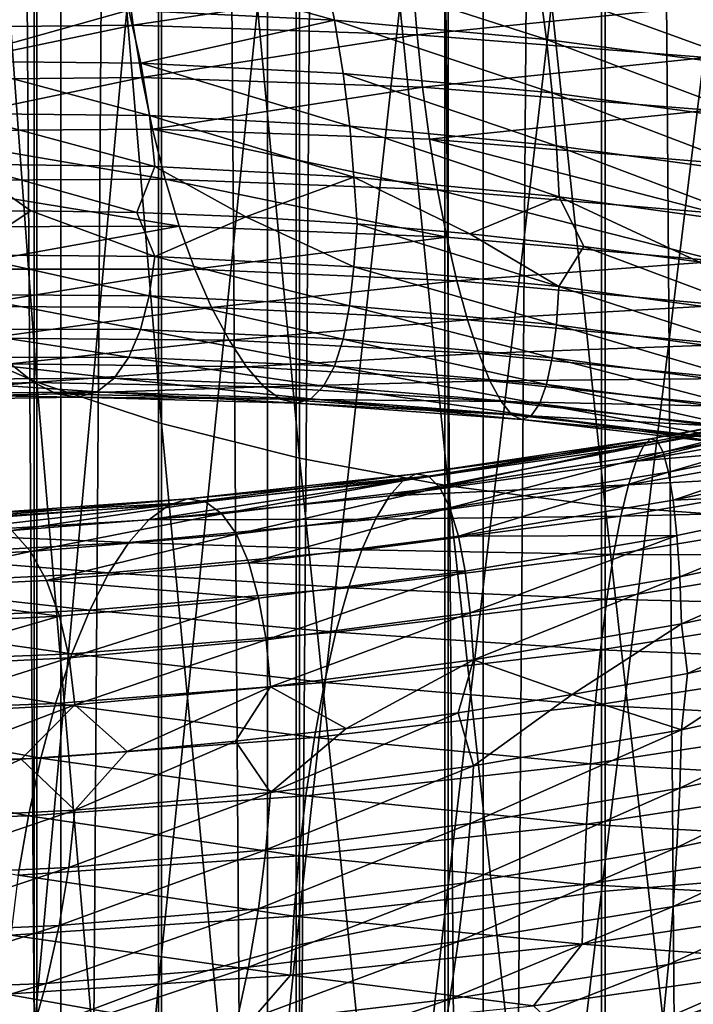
# Model space of a CAD drawing. Header units: metres. Extents: x -44 to 117, y -432 to 89.
# Tile 509 of 656: x -6.11 to -1.58, y -285.59 to -278.97. Entities that reach past the tile are written whole.
import ezdxf

# ---------------------------------------------------------------- set-up
doc = ezdxf.new("R2010")
doc.units = ezdxf.units.M
doc.layers.add('solid_125568', color=7, linetype='CONTINUOUS')

msp = doc.modelspace()

# ---------------------------------------------------------------- linework, layer by layer
at = {"layer": 'solid_125568'}
for points in [[(-1.509208, -312.366974, 242.247192), (-1.509208, -117.572006, 207.899582), (-2.998006, -117.617592, 207.641052)], [(-2.998006, -312.412567, 241.988663), (-2.998006, -117.617592, 207.641052), (-4.446262, -117.692879, 207.214066)], [(-2.998006, -312.412567, 241.988663), (-1.509208, -312.366974, 242.247192), (-2.998006, -117.617592, 207.641052)], [(-4.446262, -312.487854, 241.561676), (-4.446262, -117.692879, 207.214066), (-5.834389, -117.79686, 206.62439)], [(-4.446262, -312.487854, 241.561676), (-2.998006, -312.412567, 241.988663), (-4.446262, -117.692879, 207.214066)], [(-5.834389, -312.591827, 240.972), (-5.834389, -117.79686, 206.62439), (-7.143617, -117.928116, 205.87999)], [(-5.834389, -312.591827, 240.972), (-4.446262, -312.487854, 241.561676), (-5.834389, -117.79686, 206.62439)], [(-7.143617, -312.723083, 240.2276), (-5.834389, -312.591827, 240.972), (-7.143617, -117.928116, 205.87999)], [(-7.143617, -316.495209, 218.83493), (-7.143617, -121.700218, 184.48732), (-5.834389, -121.831474, 183.74292)], [(-5.834389, -316.626465, 218.09053), (-7.143617, -316.495209, 218.83493), (-5.834389, -121.831474, 183.74292)], [(-5.834389, -316.626465, 218.09053), (-5.834389, -121.831474, 183.74292), (-4.446262, -121.935455, 183.153229)], [(-4.446262, -316.730438, 217.500839), (-5.834389, -316.626465, 218.09053), (-4.446262, -121.935455, 183.153229)], [(-4.446262, -316.730438, 217.500839), (-4.446262, -121.935455, 183.153229), (-2.998006, -122.010742, 182.726242)], [(-2.998006, -316.805725, 217.073853), (-4.446262, -316.730438, 217.500839), (-2.998006, -122.010742, 182.726242)], [(-2.998006, -316.805725, 217.073853), (-2.998006, -122.010742, 182.726242), (-1.509208, -122.056328, 182.467712)], [(-1.509208, -316.851318, 216.815323), (-2.998006, -316.805725, 217.073853), (-1.509208, -122.056328, 182.467712)], [(-6.732651, -271.431244, 938.353638), (-5.997018, -281.403687, 935.259705), (-5.997018, -271.709259, 939.141357)], [(-6.732651, -271.431244, 938.353638), (-6.732651, -281.086456, 934.487), (-5.997018, -281.403687, 935.259705)], [(-5.997018, -271.709259, 939.141357), (-5.158569, -281.681702, 935.93689), (-5.158569, -271.952881, 939.831604)], [(-5.997018, -271.709259, 939.141357), (-5.997018, -281.403687, 935.259705), (-5.158569, -281.681702, 935.93689)], [(-5.158569, -271.952881, 939.831604), (-4.231679, -281.91568, 936.506897), (-4.231679, -272.157928, 940.412659)], [(-5.158569, -271.952881, 939.831604), (-5.158569, -281.681702, 935.93689), (-4.231679, -281.91568, 936.506897)], [(-4.231679, -272.157928, 940.412659), (-3.232239, -282.101715, 936.959961), (-3.232239, -272.320953, 940.874512)], [(-4.231679, -272.157928, 940.412659), (-4.231679, -281.91568, 936.506897), (-3.232239, -282.101715, 936.959961)], [(-3.232239, -272.320953, 940.874512), (-2.177384, -282.236511, 937.28833), (-2.177384, -272.439087, 941.209229)], [(-3.232239, -272.320953, 940.874512), (-3.232239, -282.101715, 936.959961), (-2.177384, -282.236511, 937.28833)], [(-2.177384, -272.439087, 941.209229), (-1.085199, -282.317841, 937.486328), (-1.085199, -272.510345, 941.411072)], [(-2.177384, -272.439087, 941.209229), (-2.177384, -282.236511, 937.28833), (-1.085199, -282.317841, 937.486328)], [(-1.109473, -275.914612, 921.889404), (-2.201037, -284.827545, 918.01062), (-2.201037, -275.997162, 922.090332)], [(-1.109473, -275.914612, 921.889404), (-1.109473, -284.735016, 917.814087), (-2.201037, -284.827545, 918.01062)], [(-2.201037, -275.997162, 922.090332), (-3.254865, -284.97995, 918.334595), (-3.254865, -276.133087, 922.421509)], [(-2.201037, -275.997162, 922.090332), (-2.201037, -284.827545, 918.01062), (-3.254865, -284.97995, 918.334595)], [(-3.254865, -276.133087, 922.421509), (-4.252891, -285.189758, 918.780334), (-4.252891, -276.320221, 922.877258)], [(-3.254865, -276.133087, 922.421509), (-3.254865, -284.97995, 918.334595), (-4.252891, -285.189758, 918.780334)], [(-4.252891, -276.320221, 922.877258), (-5.178002, -285.453217, 919.340332), (-5.178002, -276.555237, 923.449768)], [(-4.252891, -276.320221, 922.877258), (-4.252891, -285.189758, 918.780334), (-5.178002, -285.453217, 919.340332)], [(-5.178002, -276.555237, 923.449768), (-6.01434, -285.765961, 920.004883), (-6.01434, -276.834167, 924.12915)], [(-5.178002, -276.555237, 923.449768), (-5.178002, -285.453217, 919.340332), (-6.01434, -285.765961, 920.004883)], [(-6.01434, -276.834167, 924.12915), (-6.747565, -286.122498, 920.762573), (-6.747565, -277.152191, 924.90387)], [(-6.01434, -276.834167, 924.12915), (-6.01434, -285.765961, 920.004883), (-6.747565, -286.122498, 920.762573)], [(-3.996016, -278.97113, 916.131836), (-4.068799, -278.618958, 916.032166), (-5.475655, -278.555054, 916.618835)], [(-5.377798, -278.903809, 916.710693), (-3.996016, -278.97113, 916.131836), (-5.475655, -278.555054, 916.618835)], [(-2.570547, -279.100281, 915.685547), (-2.617461, -278.745667, 915.580566), (-4.068799, -278.618958, 916.032166)], [(-3.996016, -278.97113, 916.131836), (-2.570547, -279.100281, 915.685547), (-4.068799, -278.618958, 916.032166)], [(-7.258726, -278.679291, 911.798584), (-5.39368, -278.657288, 911.068054), (-7.199971, -279.024597, 911.784485)], [(-5.39368, -278.657288, 911.068054), (-5.349965, -279.003906, 911.058716), (-7.199971, -279.024597, 911.784485)], [(-5.39368, -278.657288, 911.068054), (-3.469665, -278.720886, 910.515747), (-5.349965, -279.003906, 911.058716)], [(-3.469665, -278.720886, 910.515747), (-3.441469, -279.068481, 910.509583), (-5.349965, -279.003906, 911.058716)], [(-3.469665, -278.720886, 910.515747), (-1.507438, -278.874115, 910.1474), (-3.441469, -279.068481, 910.509583)], [(-1.116768, -279.29422, 915.37616), (-1.137296, -278.93808, 915.268494), (-2.617461, -278.745667, 915.580566)], [(-2.570547, -279.100281, 915.685547), (-1.116768, -279.29422, 915.37616), (-2.617461, -278.745667, 915.580566)], [(-6.601829, -279.247131, 917.448425), (-5.377798, -278.903809, 916.710693), (-6.700544, -278.895325, 917.417603)], [(-1.507438, -278.874115, 910.1474), (-1.49507, -279.222229, 910.1427), (-3.441469, -279.068481, 910.509583)], [(-6.601829, -279.247131, 917.448425), (-5.298509, -279.25882, 916.749817), (-5.377798, -278.903809, 916.710693)], [(-5.298509, -279.25882, 916.749817), (-3.996016, -278.97113, 916.131836), (-5.377798, -278.903809, 916.710693)], [(-7.199971, -279.024597, 911.784485), (-5.349965, -279.003906, 911.058716), (-7.120931, -279.373291, 911.823181)], [(-5.349965, -279.003906, 911.058716), (-5.291223, -279.35498, 911.103821), (-7.120931, -279.373291, 911.823181)], [(-5.349965, -279.003906, 911.058716), (-3.441469, -279.068481, 910.509583), (-5.291223, -279.35498, 911.103821)], [(-5.298509, -279.25882, 916.749817), (-3.937022, -279.328644, 916.177185), (-3.996016, -278.97113, 916.131836)], [(-2.532494, -279.459625, 915.735168), (-2.570547, -279.100281, 915.685547), (-3.996016, -278.97113, 916.131836)], [(-3.937022, -279.328644, 916.177185), (-2.532494, -279.459625, 915.735168), (-3.996016, -278.97113, 916.131836)], [(-3.441469, -279.068481, 910.509583), (-3.403666, -279.421204, 910.55896), (-5.291223, -279.35498, 911.103821)], [(-3.441469, -279.068481, 910.509583), (-1.49507, -279.222229, 910.1427), (-3.403666, -279.421204, 910.55896)], [(-1.100075, -279.654602, 915.427917), (-1.116768, -279.29422, 915.37616), (-2.570547, -279.100281, 915.685547)], [(-2.532494, -279.459625, 915.735168), (-1.100075, -279.654602, 915.427917), (-2.570547, -279.100281, 915.685547)], [(-1.49507, -279.222229, 910.1427), (-1.478623, -279.575958, 910.194275), (-3.403666, -279.421204, 910.55896)], [(-5.23978, -279.611481, 916.735291), (-5.298509, -279.25882, 916.749817), (-6.601829, -279.247131, 917.448425)], [(-6.528701, -279.597778, 917.427856), (-5.23978, -279.611481, 916.735291), (-6.601829, -279.247131, 917.448425)], [(-3.893339, -279.682922, 916.167297), (-3.937022, -279.328644, 916.177185), (-5.298509, -279.25882, 916.749817)], [(-5.23978, -279.611481, 916.735291), (-3.893339, -279.682922, 916.167297), (-5.298509, -279.25882, 916.749817)], [(-7.120931, -279.373291, 911.823181), (-5.291223, -279.35498, 911.103821), (-7.023593, -279.717529, 911.913879)], [(-5.291223, -279.35498, 911.103821), (-5.218967, -279.702454, 911.202332), (-7.023593, -279.717529, 911.913879)], [(-5.291223, -279.35498, 911.103821), (-3.403666, -279.421204, 910.55896), (-5.218967, -279.702454, 911.202332)], [(-2.504333, -279.815002, 915.728333), (-2.532494, -279.459625, 915.735168), (-3.937022, -279.328644, 916.177185)], [(-3.893339, -279.682922, 916.167297), (-2.504333, -279.815002, 915.728333), (-3.937022, -279.328644, 916.177185)], [(-3.403666, -279.421204, 910.55896), (-3.357281, -279.771057, 910.662781), (-5.218967, -279.702454, 911.202332)], [(-3.403666, -279.421204, 910.55896), (-1.478623, -279.575958, 910.194275), (-3.357281, -279.771057, 910.662781)], [(-1.087747, -280.01059, 915.422546), (-1.100075, -279.654602, 915.427917), (-2.532494, -279.459625, 915.735168)], [(-2.504333, -279.815002, 915.728333), (-1.087747, -280.01059, 915.422546), (-2.532494, -279.459625, 915.735168)], [(-5.203607, -279.953339, 916.666321), (-5.23978, -279.611481, 916.735291), (-6.528701, -279.597778, 917.427856)], [(-6.483603, -279.938904, 917.355103), (-5.203607, -279.953339, 916.666321), (-6.528701, -279.597778, 917.427856)], [(-3.866487, -280.025299, 916.101135), (-3.893339, -279.682922, 916.167297), (-5.23978, -279.611481, 916.735291)], [(-5.203607, -279.953339, 916.666321), (-3.866487, -280.025299, 916.101135), (-5.23978, -279.611481, 916.735291)], [(-1.478623, -279.575958, 910.194275), (-1.45862, -279.927185, 910.300781), (-3.357281, -279.771057, 910.662781)], [(-2.487096, -280.157745, 915.66394), (-2.504333, -279.815002, 915.728333), (-3.893339, -279.682922, 916.167297)], [(-3.866487, -280.025299, 916.101135), (-2.487096, -280.157745, 915.66394), (-3.893339, -279.682922, 916.167297)], [(-7.023593, -279.717529, 911.913879), (-5.218967, -279.702454, 911.202332), (-5.134645, -280.038361, 911.353149)], [(-7.023593, -279.717529, 911.913879), (-5.134645, -280.038361, 911.353149), (-6.90988, -280.049286, 912.055603)], [(-5.218967, -279.702454, 911.202332), (-3.303272, -280.109955, 910.819824), (-5.134645, -280.038361, 911.353149)], [(-5.218967, -279.702454, 911.202332), (-3.357281, -279.771057, 910.662781), (-3.303272, -280.109955, 910.819824)], [(-3.357281, -279.771057, 910.662781), (-1.435518, -280.267914, 910.460999), (-3.303272, -280.109955, 910.819824)], [(-3.357281, -279.771057, 910.662781), (-1.45862, -279.927185, 910.300781), (-1.435518, -280.267914, 910.460999)], [(-1.080314, -280.353516, 915.358887), (-1.087747, -280.01059, 915.422546), (-2.504333, -279.815002, 915.728333)], [(-2.487096, -280.157745, 915.66394), (-1.080314, -280.353516, 915.358887), (-2.504333, -279.815002, 915.728333)], [(-6.72771, -280.258514, 917.392395), (-6.037817, -280.252777, 916.983582), (-6.483603, -279.938904, 917.355103)], [(-5.325542, -280.26413, 916.610535), (-5.203607, -279.953339, 916.666321), (-6.483603, -279.938904, 917.355103)], [(-6.037817, -280.252777, 916.983582), (-5.325542, -280.26413, 916.610535), (-6.483603, -279.938904, 917.355103)], [(-5.325542, -280.26413, 916.610535), (-4.592834, -280.293213, 916.274109), (-5.203607, -279.953339, 916.666321)], [(-4.592834, -280.293213, 916.274109), (-3.866487, -280.025299, 916.101135), (-5.203607, -279.953339, 916.666321)], [(-6.90988, -280.049286, 912.055603), (-5.134645, -280.038361, 911.353149), (-5.039382, -280.354736, 911.555176)], [(-6.90988, -280.049286, 912.055603), (-5.039382, -280.354736, 911.555176), (-6.781403, -280.360657, 912.247314)], [(-5.134645, -280.038361, 911.353149), (-3.242265, -280.429932, 911.028809), (-5.039382, -280.354736, 911.555176)], [(-5.134645, -280.038361, 911.353149), (-3.303272, -280.109955, 910.819824), (-3.242265, -280.429932, 911.028809)], [(-4.592834, -280.293213, 916.274109), (-3.84469, -280.340546, 915.97644), (-3.866487, -280.025299, 916.101135)], [(-3.086293, -280.406342, 915.719116), (-2.487096, -280.157745, 915.66394), (-3.866487, -280.025299, 916.101135)], [(-3.84469, -280.340546, 915.97644), (-3.086293, -280.406342, 915.719116), (-3.866487, -280.025299, 916.101135)], [(-3.303272, -280.109955, 910.819824), (-1.40944, -280.590057, 910.673706), (-3.242265, -280.429932, 911.028809)], [(-3.303272, -280.109955, 910.819824), (-1.435518, -280.267914, 910.460999), (-1.40944, -280.590057, 910.673706)], [(-3.086293, -280.406342, 915.719116), (-2.320012, -280.490936, 915.502319), (-2.487096, -280.157745, 915.66394)], [(-1.546732, -280.594849, 915.32605), (-1.080314, -280.353516, 915.358887), (-2.487096, -280.157745, 915.66394)], [(-2.320012, -280.490936, 915.502319), (-1.546732, -280.594849, 915.32605), (-2.487096, -280.157745, 915.66394)], [(-6.484476, -280.547852, 917.057739), (-6.037817, -280.252777, 916.983582), (-6.72771, -280.258514, 917.392395)], [(-6.484476, -280.547852, 917.057739), (-5.204407, -280.55957, 916.368896), (-6.037817, -280.252777, 916.983582)], [(-5.204407, -280.55957, 916.368896), (-5.325542, -280.26413, 916.610535), (-6.037817, -280.252777, 916.983582)], [(-5.204407, -280.55957, 916.368896), (-4.592834, -280.293213, 916.274109), (-5.325542, -280.26413, 916.610535)], [(-5.204407, -280.55957, 916.368896), (-3.867205, -280.629303, 915.803467), (-4.592834, -280.293213, 916.274109)], [(-3.867205, -280.629303, 915.803467), (-3.84469, -280.340546, 915.97644), (-4.592834, -280.293213, 916.274109)], [(-3.867205, -280.629303, 915.803467), (-2.487725, -280.76004, 915.365784), (-3.84469, -280.340546, 915.97644)], [(-2.487725, -280.76004, 915.365784), (-3.086293, -280.406342, 915.719116), (-3.84469, -280.340546, 915.97644)], [(-6.781403, -280.360657, 912.247314), (-5.039382, -280.354736, 911.555176), (-6.639891, -280.644226, 912.486816)], [(-5.039382, -280.354736, 911.555176), (-4.93434, -280.644104, 911.805969), (-6.639891, -280.644226, 912.486816)], [(-5.039382, -280.354736, 911.555176), (-3.242265, -280.429932, 911.028809), (-4.93434, -280.644104, 911.805969)], [(-2.487725, -280.76004, 915.365784), (-2.320012, -280.490936, 915.502319), (-3.086293, -280.406342, 915.719116)], [(-3.242265, -280.429932, 911.028809), (-3.174842, -280.723511, 911.287354), (-4.93434, -280.644104, 911.805969)], [(-3.242265, -280.429932, 911.028809), (-1.40944, -280.590057, 910.673706), (-3.174842, -280.723511, 911.287354)], [(-6.530015, -280.814911, 916.833313), (-5.240936, -280.823334, 916.140686), (-6.484476, -280.547852, 917.057739)], [(-5.240936, -280.823334, 916.140686), (-5.204407, -280.55957, 916.368896), (-6.484476, -280.547852, 917.057739)], [(-2.487725, -280.76004, 915.365784), (-1.080847, -280.95462, 915.060059), (-2.320012, -280.490936, 915.502319)], [(-1.080847, -280.95462, 915.060059), (-1.546732, -280.594849, 915.32605), (-2.320012, -280.490936, 915.502319)], [(-5.240936, -280.823334, 916.140686), (-3.894322, -280.890442, 915.572205), (-5.204407, -280.55957, 916.368896)], [(-3.894322, -280.890442, 915.572205), (-3.867205, -280.629303, 915.803467), (-5.204407, -280.55957, 916.368896)], [(-1.40944, -280.590057, 910.673706), (-1.380377, -280.8862, 910.93634), (-3.174842, -280.723511, 911.287354)], [(-6.639891, -280.644226, 912.486816), (-4.93434, -280.644104, 911.805969), (-6.488547, -280.89502, 912.767334)], [(-4.93434, -280.644104, 911.805969), (-4.821845, -280.901306, 912.098572), (-6.488547, -280.89502, 912.767334)], [(-4.93434, -280.644104, 911.805969), (-3.174842, -280.723511, 911.287354), (-4.821845, -280.901306, 912.098572)], [(-3.894322, -280.890442, 915.572205), (-2.505134, -281.019196, 915.132263), (-3.867205, -280.629303, 915.803467)], [(-2.505134, -281.019196, 915.132263), (-2.487725, -280.76004, 915.365784), (-3.867205, -280.629303, 915.803467)], [(-3.174842, -280.723511, 911.287354), (-3.102424, -280.985443, 911.588318), (-4.821845, -280.901306, 912.098572)], [(-3.174842, -280.723511, 911.287354), (-1.380377, -280.8862, 910.93634), (-3.102424, -280.985443, 911.588318)], [(-6.603322, -281.046661, 916.569214), (-5.299751, -281.050598, 915.870483), (-6.530015, -280.814911, 916.833313)], [(-5.299751, -281.050598, 915.870483), (-5.240936, -280.823334, 916.140686), (-6.530015, -280.814911, 916.833313)], [(-2.505134, -281.019196, 915.132263), (-1.088356, -281.212494, 914.825073), (-2.487725, -280.76004, 915.365784)], [(-1.088356, -281.212494, 914.825073), (-1.080847, -280.95462, 915.060059), (-2.487725, -280.76004, 915.365784)], [(-5.299751, -281.050598, 915.870483), (-3.938001, -281.114105, 915.29718), (-5.240936, -280.823334, 916.140686)], [(-3.938001, -281.114105, 915.29718), (-3.894322, -280.890442, 915.572205), (-5.240936, -280.823334, 916.140686)], [(-6.488547, -280.89502, 912.767334), (-4.821845, -280.901306, 912.098572), (-6.331442, -281.108643, 913.081299)], [(-4.821845, -280.901306, 912.098572), (-4.705024, -281.121857, 912.42511), (-6.331442, -281.108643, 913.081299)], [(-4.821845, -280.901306, 912.098572), (-3.102424, -280.985443, 911.588318), (-4.705024, -281.121857, 912.42511)], [(-3.938001, -281.114105, 915.29718), (-2.533198, -281.240173, 914.85376), (-3.894322, -280.890442, 915.572205)], [(-2.533198, -281.240173, 914.85376), (-2.505134, -281.019196, 915.132263), (-3.894322, -280.890442, 915.572205)], [(-1.380377, -280.8862, 910.93634), (-1.348834, -281.15097, 911.24176), (-3.102424, -280.985443, 911.588318)], [(-3.102424, -280.985443, 911.588318), (-3.027164, -281.210999, 911.923584), (-4.705024, -281.121857, 912.42511)], [(-3.102424, -280.985443, 911.588318), (-1.348834, -281.15097, 911.24176), (-3.027164, -281.210999, 911.923584)], [(-6.702177, -281.238434, 916.272705), (-5.379098, -281.236816, 915.565674), (-6.603322, -281.046661, 916.569214)], [(-5.379098, -281.236816, 915.565674), (-5.299751, -281.050598, 915.870483), (-6.603322, -281.046661, 916.569214)], [(-5.379098, -281.236816, 915.565674), (-3.996969, -281.295898, 914.985901), (-5.299751, -281.050598, 915.870483)], [(-3.996969, -281.295898, 914.985901), (-3.938001, -281.114105, 915.29718), (-5.299751, -281.050598, 915.870483)], [(-2.533198, -281.240173, 914.85376), (-1.100498, -281.431763, 914.544434), (-2.505134, -281.019196, 915.132263)], [(-1.100498, -281.431763, 914.544434), (-1.088356, -281.212494, 914.825073), (-2.505134, -281.019196, 915.132263)], [(-6.732651, -281.086456, 934.487), (-5.997018, -290.888977, 930.891846), (-5.997018, -281.403687, 935.259705)], [(-6.732651, -281.086456, 934.487), (-6.732651, -290.533325, 930.135986), (-5.997018, -290.888977, 930.891846)], [(-6.331442, -281.108643, 913.081299), (-4.705024, -281.121857, 912.42511), (-6.172689, -281.280792, 913.421143)], [(-4.705024, -281.121857, 912.42511), (-4.58705, -281.301117, 912.777588), (-6.172689, -281.280792, 913.421143)], [(-4.705024, -281.121857, 912.42511), (-3.027164, -281.210999, 911.923584), (-4.58705, -281.301117, 912.777588)], [(-3.996969, -281.295898, 914.985901), (-2.571142, -281.418671, 914.537842), (-3.938001, -281.114105, 915.29718)], [(-2.571142, -281.418671, 914.537842), (-2.533198, -281.240173, 914.85376), (-3.938001, -281.114105, 915.29718)], [(-3.027164, -281.210999, 911.923584), (-2.951259, -281.395508, 912.284851), (-4.58705, -281.301117, 912.777588)], [(-1.348834, -281.15097, 911.24176), (-1.315964, -281.379639, 911.581726), (-3.027164, -281.210999, 911.923584)], [(-3.027164, -281.210999, 911.923584), (-1.315964, -281.379639, 911.581726), (-2.951259, -281.395508, 912.284851)], [(-6.824374, -281.385651, 915.950867), (-5.477232, -281.377533, 915.233643), (-6.702177, -281.238434, 916.272705)], [(-5.477232, -281.377533, 915.233643), (-5.379098, -281.236816, 915.565674), (-6.702177, -281.238434, 916.272705)], [(-5.477232, -281.377533, 915.233643), (-4.069962, -281.431396, 914.645935), (-5.379098, -281.236816, 915.565674)], [(-4.069962, -281.431396, 914.645935), (-3.996969, -281.295898, 914.985901), (-5.379098, -281.236816, 915.565674)], [(-2.571142, -281.418671, 914.537842), (-1.116999, -281.608185, 914.22583), (-2.533198, -281.240173, 914.85376)], [(-1.116999, -281.608185, 914.22583), (-1.100498, -281.431763, 914.544434), (-2.533198, -281.240173, 914.85376)], [(-6.172689, -281.280792, 913.421143), (-6.016002, -281.407043, 913.778992), (-7.495276, -281.44809, 914.552002)], [(-6.172689, -281.280792, 913.421143), (-4.58705, -281.301117, 912.777588), (-6.016002, -281.407043, 913.778992)], [(-4.58705, -281.301117, 912.777588), (-4.470683, -281.434601, 913.147949), (-6.016002, -281.407043, 913.778992)], [(-4.58705, -281.301117, 912.777588), (-2.951259, -281.395508, 912.284851), (-4.470683, -281.434601, 913.147949)], [(-4.069962, -281.431396, 914.645935), (-2.618196, -281.550354, 914.192261), (-3.996969, -281.295898, 914.985901)], [(-2.618196, -281.550354, 914.192261), (-2.571142, -281.418671, 914.537842), (-3.996969, -281.295898, 914.985901)], [(-7.495276, -281.44809, 914.552002), (-6.016002, -281.407043, 913.778992), (-7.306801, -281.515137, 914.904297)], [(-6.016002, -281.407043, 913.778992), (-5.86476, -281.483032, 914.146973), (-7.306801, -281.515137, 914.904297)], [(-6.967647, -281.483673, 915.610901), (-5.592347, -281.468231, 914.881714), (-6.824374, -281.385651, 915.950867)], [(-5.592347, -281.468231, 914.881714), (-5.477232, -281.377533, 915.233643), (-6.824374, -281.385651, 915.950867)], [(-6.016002, -281.407043, 913.778992), (-4.470683, -281.434601, 913.147949), (-5.86476, -281.483032, 914.146973)], [(-5.997018, -281.403687, 935.259705), (-5.158569, -291.200653, 931.554138), (-5.158569, -281.681702, 935.93689)], [(-5.997018, -281.403687, 935.259705), (-5.997018, -290.888977, 930.891846), (-5.158569, -291.200653, 931.554138)], [(-5.592347, -281.468231, 914.881714), (-4.155654, -281.516205, 914.284729), (-5.477232, -281.377533, 915.233643)], [(-4.155654, -281.516205, 914.284729), (-4.069962, -281.431396, 914.645935), (-5.477232, -281.377533, 915.233643)], [(-2.951259, -281.395508, 912.284851), (-2.876485, -281.534241, 912.663879), (-4.470683, -281.434601, 913.147949)], [(-1.315964, -281.379639, 911.581726), (-1.282965, -281.567322, 911.947754), (-2.951259, -281.395508, 912.284851)], [(-2.951259, -281.395508, 912.284851), (-1.282965, -281.567322, 911.947754), (-2.876485, -281.534241, 912.663879)], [(-5.722367, -281.504395, 914.51709), (-5.592347, -281.468231, 914.881714), (-6.967647, -281.483673, 915.610901)], [(-4.470683, -281.434601, 913.147949), (-4.358334, -281.5177, 913.528015), (-5.86476, -281.483032, 914.146973)], [(-5.722367, -281.504395, 914.51709), (-4.252441, -281.545929, 913.909607), (-5.592347, -281.468231, 914.881714)], [(-4.252441, -281.545929, 913.909607), (-4.155654, -281.516205, 914.284729), (-5.592347, -281.468231, 914.881714)], [(-4.470683, -281.434601, 913.147949), (-2.876485, -281.534241, 912.663879), (-4.358334, -281.5177, 913.528015)], [(-4.155654, -281.516205, 914.284729), (-2.673529, -281.630829, 913.824402), (-4.069962, -281.431396, 914.645935)], [(-2.673529, -281.630829, 913.824402), (-2.618196, -281.550354, 914.192261), (-4.069962, -281.431396, 914.645935)], [(-2.618196, -281.550354, 914.192261), (-1.137596, -281.737427, 913.876953), (-2.571142, -281.418671, 914.537842)], [(-1.137596, -281.737427, 913.876953), (-1.116999, -281.608185, 914.22583), (-2.571142, -281.418671, 914.537842)], [(-7.306801, -281.515137, 914.904297), (-5.86476, -281.483032, 914.146973), (-7.129472, -281.527893, 915.259705)], [(-5.86476, -281.483032, 914.146973), (-5.722367, -281.504395, 914.51709), (-7.129472, -281.527893, 915.259705)], [(-7.129472, -281.527893, 915.259705), (-5.722367, -281.504395, 914.51709), (-6.967647, -281.483673, 915.610901)], [(-5.86476, -281.483032, 914.146973), (-4.358334, -281.5177, 913.528015), (-5.722367, -281.504395, 914.51709)], [(-4.358334, -281.5177, 913.528015), (-4.252441, -281.545929, 913.909607), (-5.722367, -281.504395, 914.51709)], [(-4.358334, -281.5177, 913.528015), (-2.804258, -281.622559, 913.052429), (-4.252441, -281.545929, 913.909607)], [(-2.876485, -281.534241, 912.663879), (-2.804258, -281.622559, 913.052429), (-4.358334, -281.5177, 913.528015)], [(-4.252441, -281.545929, 913.909607), (-2.736023, -281.655823, 913.441956), (-4.155654, -281.516205, 914.284729)], [(-2.736023, -281.655823, 913.441956), (-2.673529, -281.630829, 913.824402), (-4.155654, -281.516205, 914.284729)], [(-2.876485, -281.534241, 912.663879), (-1.250607, -281.70932, 912.331604), (-2.804258, -281.622559, 913.052429)], [(-1.282965, -281.567322, 911.947754), (-1.250607, -281.70932, 912.331604), (-2.876485, -281.534241, 912.663879)], [(-0.284293, -281.529602, 946.820435), (-1.969664, -281.93573, 946.963196), (-0.291169, -281.634705, 947.218872)], [(-0.284293, -281.529602, 946.820435), (-1.920109, -281.831055, 946.567688), (-1.969664, -281.93573, 946.963196)], [(-0.27781, -281.482086, 946.413208), (-1.920109, -281.831055, 946.567688), (-0.284293, -281.529602, 946.820435)], [(-0.27781, -281.482086, 946.413208), (-1.872468, -281.783905, 946.163147), (-1.920109, -281.831055, 946.567688)], [(-0.271559, -281.495483, 946.006287), (-1.872468, -281.783905, 946.163147), (-0.27781, -281.482086, 946.413208)], [(-0.271559, -281.495483, 946.006287), (-1.827594, -281.797546, 945.758728), (-1.872468, -281.783905, 946.163147)], [(-1.786585, -281.87381, 945.363159), (-1.827594, -281.797546, 945.758728), (-0.271559, -281.495483, 946.006287)], [(-0.265711, -281.571594, 945.608521), (-1.786585, -281.87381, 945.363159), (-0.271559, -281.495483, 946.006287)], [(-2.804258, -281.622559, 913.052429), (-2.736023, -281.655823, 913.441956), (-4.252441, -281.545929, 913.909607)], [(-2.673529, -281.630829, 913.824402), (-1.161959, -281.815186, 913.505371), (-2.618196, -281.550354, 914.192261)], [(-1.161959, -281.815186, 913.505371), (-1.137596, -281.737427, 913.876953), (-2.618196, -281.550354, 914.192261)], [(-1.750329, -282.00882, 944.984009), (-1.786585, -281.87381, 945.363159), (-0.265711, -281.571594, 945.608521)], [(-0.260571, -281.706543, 945.227539), (-1.750329, -282.00882, 944.984009), (-0.265711, -281.571594, 945.608521)], [(-2.804258, -281.622559, 913.052429), (-1.219298, -281.800842, 912.724731), (-2.736023, -281.655823, 913.441956)], [(-1.250607, -281.70932, 912.331604), (-1.219298, -281.800842, 912.724731), (-2.804258, -281.622559, 913.052429)], [(-2.736023, -281.655823, 913.441956), (-1.189473, -281.837219, 913.118713), (-2.673529, -281.630829, 913.824402)], [(-1.219298, -281.800842, 912.724731), (-1.189473, -281.837219, 913.118713), (-2.736023, -281.655823, 913.441956)], [(-1.189473, -281.837219, 913.118713), (-1.161959, -281.815186, 913.505371), (-2.673529, -281.630829, 913.824402)], [(-0.291169, -281.634705, 947.218872), (-1.969664, -281.93573, 946.963196), (-0.298653, -281.794128, 947.599487)], [(-5.158569, -281.681702, 935.93689), (-4.231679, -291.463013, 932.111694), (-4.231679, -281.91568, 936.506897)], [(-5.158569, -281.681702, 935.93689), (-5.158569, -291.200653, 931.554138), (-4.231679, -291.463013, 932.111694)], [(-1.719513, -282.197205, 944.628723), (-1.750329, -282.00882, 944.984009), (-0.260571, -281.706543, 945.227539)], [(-0.256319, -281.894958, 944.87085), (-1.719513, -282.197205, 944.628723), (-0.260571, -281.706543, 945.227539)], [(-1.872468, -281.783905, 946.163147), (-3.534735, -282.064728, 946.158142), (-1.920109, -281.831055, 946.567688)], [(-1.872468, -281.783905, 946.163147), (-3.446462, -282.019501, 945.760315), (-3.534735, -282.064728, 946.158142)], [(-1.827594, -281.797546, 945.758728), (-3.446462, -282.019501, 945.760315), (-1.872468, -281.783905, 946.163147)], [(-1.827594, -281.797546, 945.758728), (-3.363461, -282.034882, 945.362122), (-3.446462, -282.019501, 945.760315)], [(-3.287742, -282.11264, 944.972168), (-3.363461, -282.034882, 945.362122), (-1.827594, -281.797546, 945.758728)], [(-1.786585, -281.87381, 945.363159), (-3.287742, -282.11264, 944.972168), (-1.827594, -281.797546, 945.758728)], [(-0.298653, -281.794128, 947.599487), (-2.020334, -282.094635, 947.340698), (-0.306641, -282.004517, 947.953064)], [(-1.969664, -281.93573, 946.963196), (-2.020334, -282.094635, 947.340698), (-0.298653, -281.794128, 947.599487)], [(-1.920109, -281.831055, 946.567688), (-3.626422, -282.167267, 946.546692), (-1.969664, -281.93573, 946.963196)], [(-1.920109, -281.831055, 946.567688), (-3.534735, -282.064728, 946.158142), (-3.626422, -282.167267, 946.546692)], [(-3.220771, -282.24881, 944.5979), (-3.287742, -282.11264, 944.972168), (-1.786585, -281.87381, 945.363159)], [(-1.750329, -282.00882, 944.984009), (-3.220771, -282.24881, 944.5979), (-1.786585, -281.87381, 945.363159)], [(-4.231679, -281.91568, 936.506897), (-3.232239, -291.67157, 932.554871), (-3.232239, -282.101715, 936.959961)], [(-4.231679, -281.91568, 936.506897), (-4.231679, -291.463013, 932.111694), (-3.232239, -291.67157, 932.554871)], [(-1.969664, -281.93573, 946.963196), (-3.626422, -282.167267, 946.546692), (-2.020334, -282.094635, 947.340698)], [(-0.25293, -282.13147, 944.545837), (-1.719513, -282.197205, 944.628723), (-0.256319, -281.894958, 944.87085)], [(-0.306641, -282.004517, 947.953064), (-2.071002, -282.304413, 947.691101), (-0.314564, -282.262451, 948.270691)], [(-2.020334, -282.094635, 947.340698), (-2.071002, -282.304413, 947.691101), (-0.306641, -282.004517, 947.953064)], [(-3.534735, -282.064728, 946.158142), (-5.242956, -282.329102, 945.971069), (-3.626422, -282.167267, 946.546692)], [(-3.534735, -282.064728, 946.158142), (-5.110153, -282.230408, 945.593628), (-5.242956, -282.329102, 945.971069)], [(-3.446462, -282.019501, 945.760315), (-5.110153, -282.230408, 945.593628), (-3.534735, -282.064728, 946.158142)], [(-3.446462, -282.019501, 945.760315), (-4.982227, -282.188751, 945.206482), (-5.110153, -282.230408, 945.593628)], [(-3.363461, -282.034882, 945.362122), (-4.982227, -282.188751, 945.206482), (-3.446462, -282.019501, 945.760315)], [(-3.363461, -282.034882, 945.362122), (-4.86202, -282.207306, 944.818176), (-4.982227, -282.188751, 945.206482)], [(-4.752433, -282.287842, 944.437195), (-4.86202, -282.207306, 944.818176), (-3.363461, -282.034882, 945.362122)], [(-3.287742, -282.11264, 944.972168), (-4.752433, -282.287842, 944.437195), (-3.363461, -282.034882, 945.362122)], [(-3.163731, -282.438049, 944.246643), (-3.220771, -282.24881, 944.5979), (-1.750329, -282.00882, 944.984009)], [(-1.719513, -282.197205, 944.628723), (-3.163731, -282.438049, 944.246643), (-1.750329, -282.00882, 944.984009)], [(-4.655489, -282.4263, 944.070801), (-4.752433, -282.287842, 944.437195), (-3.287742, -282.11264, 944.972168)], [(-3.220771, -282.24881, 944.5979), (-4.655489, -282.4263, 944.070801), (-3.287742, -282.11264, 944.972168)], [(-2.020334, -282.094635, 947.340698), (-3.719718, -282.323883, 946.916931), (-2.071002, -282.304413, 947.691101)], [(-3.626422, -282.167267, 946.546692), (-3.719718, -282.323883, 946.916931), (-2.020334, -282.094635, 947.340698)], [(-3.232239, -282.101715, 936.959961), (-2.177384, -291.822693, 932.876038), (-2.177384, -282.236511, 937.28833)], [(-3.232239, -282.101715, 936.959961), (-3.232239, -291.67157, 932.554871), (-2.177384, -291.822693, 932.876038)], [(-0.25293, -282.13147, 944.545837), (-1.694619, -282.433563, 944.304749), (-1.719513, -282.197205, 944.628723)], [(-1.676078, -282.712555, 944.019531), (-1.694619, -282.433563, 944.304749), (-0.25293, -282.13147, 944.545837)], [(-0.250328, -282.410675, 944.260071), (-1.676078, -282.712555, 944.019531), (-0.25293, -282.13147, 944.545837)], [(-4.982227, -282.188751, 945.206482), (-6.629443, -282.32962, 944.879822), (-5.110153, -282.230408, 945.593628)], [(-4.982227, -282.188751, 945.206482), (-6.46327, -282.293091, 944.507019), (-6.629443, -282.32962, 944.879822)], [(-4.86202, -282.207306, 944.818176), (-6.46327, -282.293091, 944.507019), (-4.982227, -282.188751, 945.206482)], [(-3.626422, -282.167267, 946.546692), (-5.242956, -282.329102, 945.971069), (-3.719718, -282.323883, 946.916931)], [(-1.694619, -282.433563, 944.304749), (-3.163731, -282.438049, 944.246643), (-1.719513, -282.197205, 944.628723)], [(-5.110153, -282.230408, 945.593628), (-6.801902, -282.422791, 945.242249), (-5.242956, -282.329102, 945.971069)], [(-5.110153, -282.230408, 945.593628), (-6.629443, -282.32962, 944.879822), (-6.801902, -282.422791, 945.242249)], [(-4.86202, -282.207306, 944.818176), (-6.307177, -282.316315, 944.132263), (-6.46327, -282.293091, 944.507019)], [(-6.164925, -282.400879, 943.763489), (-6.307177, -282.316315, 944.132263), (-4.86202, -282.207306, 944.818176)], [(-4.752433, -282.287842, 944.437195), (-6.164925, -282.400879, 943.763489), (-4.86202, -282.207306, 944.818176)], [(-4.572858, -282.61731, 943.726196), (-4.655489, -282.4263, 944.070801), (-3.220771, -282.24881, 944.5979)], [(-3.163731, -282.438049, 944.246643), (-4.572858, -282.61731, 943.726196), (-3.220771, -282.24881, 944.5979)], [(-2.177384, -282.236511, 937.28833), (-1.085199, -291.913849, 933.069763), (-1.085199, -282.317841, 937.486328)], [(-2.177384, -282.236511, 937.28833), (-2.177384, -291.822693, 932.876038), (-1.085199, -291.913849, 933.069763)], [(-0.314564, -282.262451, 948.270691), (-2.120091, -282.561676, 948.005554), (-0.321763, -282.564484, 948.543274)], [(-2.071002, -282.304413, 947.691101), (-2.120091, -282.561676, 948.005554), (-0.314564, -282.262451, 948.270691)], [(-5.242956, -282.329102, 945.971069), (-6.801902, -282.422791, 945.242249), (-5.377843, -282.481659, 946.330078)], [(-6.039075, -282.542725, 943.407898), (-6.164925, -282.400879, 943.763489), (-4.752433, -282.287842, 944.437195)], [(-4.655489, -282.4263, 944.070801), (-6.039075, -282.542725, 943.407898), (-4.752433, -282.287842, 944.437195)], [(-3.719718, -282.323883, 946.916931), (-5.377843, -282.481659, 946.330078), (-3.812506, -282.531281, 947.260132)], [(-5.242956, -282.329102, 945.971069), (-5.377843, -282.481659, 946.330078), (-3.719718, -282.323883, 946.916931)], [(-2.071002, -282.304413, 947.691101), (-3.812506, -282.531281, 947.260132), (-2.120091, -282.561676, 948.005554)], [(-3.719718, -282.323883, 946.916931), (-3.812506, -282.531281, 947.260132), (-2.071002, -282.304413, 947.691101)], [(-6.039075, -282.542725, 943.407898), (-7.3566, -282.60022, 942.616089), (-6.164925, -282.400879, 943.763489)], [(-6.801902, -282.422791, 945.242249), (-6.9769, -282.56955, 945.585999), (-5.377843, -282.481659, 946.330078)], [(-5.931761, -282.736389, 943.072449), (-6.039075, -282.542725, 943.407898), (-4.655489, -282.4263, 944.070801)], [(-4.572858, -282.61731, 943.726196), (-5.931761, -282.736389, 943.072449), (-4.655489, -282.4263, 944.070801)], [(-3.117607, -282.674957, 943.925842), (-4.572858, -282.61731, 943.726196), (-3.163731, -282.438049, 944.246643)], [(-1.694619, -282.433563, 944.304749), (-3.117607, -282.674957, 943.925842), (-3.163731, -282.438049, 944.246643)], [(-3.083332, -282.954163, 943.642822), (-3.117607, -282.674957, 943.925842), (-1.694619, -282.433563, 944.304749)], [(-1.676078, -282.712555, 944.019531), (-3.083332, -282.954163, 943.642822), (-1.694619, -282.433563, 944.304749)], [(-1.664326, -283.028778, 943.780518), (-1.676078, -282.712555, 944.019531), (-0.250328, -282.410675, 944.260071)], [(-0.248442, -282.727173, 944.020874), (-1.664326, -283.028778, 943.780518), (-0.250328, -282.410675, 944.260071)], [(-5.377843, -282.481659, 946.330078), (-6.9769, -282.56955, 945.585999), (-5.511723, -282.684845, 946.661987)], [(-5.377843, -282.481659, 946.330078), (-5.511723, -282.684845, 946.661987), (-3.812506, -282.531281, 947.260132)], [(-3.812506, -282.531281, 947.260132), (-5.511723, -282.684845, 946.661987), (-3.90222, -282.786072, 947.567505)], [(-3.812506, -282.531281, 947.260132), (-3.90222, -282.786072, 947.567505), (-2.120091, -282.561676, 948.005554)], [(-7.225778, -282.797394, 942.292175), (-7.3566, -282.60022, 942.616089), (-6.039075, -282.542725, 943.407898)], [(-5.931761, -282.736389, 943.072449), (-7.225778, -282.797394, 942.292175), (-6.039075, -282.542725, 943.407898)], [(-6.9769, -282.56955, 945.585999), (-7.1504, -282.766815, 945.902771), (-5.511723, -282.684845, 946.661987)], [(-2.120091, -282.561676, 948.005554), (-3.90222, -282.786072, 947.567505), (-2.165937, -282.863007, 948.275146)], [(-2.120091, -282.561676, 948.005554), (-2.165937, -282.863007, 948.275146), (-0.321763, -282.564484, 948.543274)], [(-0.321763, -282.564484, 948.543274), (-2.165937, -282.863007, 948.275146), (-0.328034, -282.906189, 948.763123)], [(-4.506015, -282.855438, 943.410706), (-5.931761, -282.736389, 943.072449), (-4.572858, -282.61731, 943.726196)], [(-3.117607, -282.674957, 943.925842), (-4.506015, -282.855438, 943.410706), (-4.572858, -282.61731, 943.726196)], [(-5.511723, -282.684845, 946.661987), (-7.1504, -282.766815, 945.902771), (-5.641066, -282.935425, 946.958435)], [(-5.511723, -282.684845, 946.661987), (-5.641066, -282.935425, 946.958435), (-3.90222, -282.786072, 947.567505)], [(-4.456386, -283.135284, 943.131531), (-4.506015, -282.855438, 943.410706), (-3.117607, -282.674957, 943.925842)], [(-3.083332, -282.954163, 943.642822), (-4.456386, -283.135284, 943.131531), (-3.117607, -282.674957, 943.925842)], [(-3.061844, -283.270233, 943.40509), (-3.083332, -282.954163, 943.642822), (-1.676078, -282.712555, 944.019531)], [(-1.664326, -283.028778, 943.780518), (-3.061844, -283.270233, 943.40509), (-1.676078, -282.712555, 944.019531)], [(-1.622582, -283.362213, 943.606567), (-1.664326, -283.028778, 943.780518), (-0.248442, -282.727173, 944.020874)], [(-0.839506, -283.201508, 943.754822), (-1.622582, -283.362213, 943.606567), (-0.248442, -282.727173, 944.020874)], [(-7.1504, -282.766815, 945.902771), (-7.317953, -283.011414, 946.18457), (-5.641066, -282.935425, 946.958435)], [(-5.844934, -282.97641, 942.764282), (-7.225778, -282.797394, 942.292175), (-5.931761, -282.736389, 943.072449)], [(-5.844934, -282.97641, 942.764282), (-7.119916, -283.039948, 941.993286), (-7.225778, -282.797394, 942.292175)], [(-4.506015, -282.855438, 943.410706), (-5.844934, -282.97641, 942.764282), (-5.931761, -282.736389, 943.072449)], [(-3.90222, -282.786072, 947.567505), (-5.641066, -282.935425, 946.958435), (-3.986207, -283.084961, 947.830383)], [(-3.90222, -282.786072, 947.567505), (-3.986207, -283.084961, 947.830383), (-2.165937, -282.863007, 948.275146)], [(-5.780496, -283.257294, 942.49054), (-5.844934, -282.97641, 942.764282), (-4.506015, -282.855438, 943.410706)], [(-4.456386, -283.135284, 943.131531), (-5.780496, -283.257294, 942.49054), (-4.506015, -282.855438, 943.410706)], [(-2.165937, -282.863007, 948.275146), (-3.986207, -283.084961, 947.830383), (-2.207409, -283.203979, 948.492065)], [(-2.165937, -282.863007, 948.275146), (-2.207409, -283.203979, 948.492065), (-0.328034, -282.906189, 948.763123)], [(-0.328034, -282.906189, 948.763123), (-2.207409, -283.203979, 948.492065), (-0.33359, -283.278992, 948.927612)], [(-5.641066, -282.935425, 946.958435), (-7.317953, -283.011414, 946.18457), (-5.762263, -283.230164, 947.210999)], [(-7.041374, -283.322327, 941.726379), (-7.119916, -283.039948, 941.993286), (-5.844934, -282.97641, 942.764282)], [(-5.780496, -283.257294, 942.49054), (-7.041374, -283.322327, 941.726379), (-5.844934, -282.97641, 942.764282)], [(-5.641066, -282.935425, 946.958435), (-5.762263, -283.230164, 947.210999), (-3.986207, -283.084961, 947.830383)], [(-4.425401, -283.451385, 942.895996), (-4.456386, -283.135284, 943.131531), (-3.083332, -282.954163, 943.642822)], [(-3.061844, -283.270233, 943.40509), (-4.425401, -283.451385, 942.895996), (-3.083332, -282.954163, 943.642822)], [(-7.317953, -283.011414, 946.18457), (-7.475029, -283.300262, 946.423462), (-5.762263, -283.230164, 947.210999)], [(-2.398822, -283.50412, 943.417114), (-3.061844, -283.270233, 943.40509), (-1.664326, -283.028778, 943.780518)], [(-1.622582, -283.362213, 943.606567), (-2.398822, -283.50412, 943.417114), (-1.664326, -283.028778, 943.780518)], [(-3.986207, -283.084961, 947.830383), (-5.762263, -283.230164, 947.210999), (-4.062424, -283.423584, 948.041199)], [(-3.986207, -283.084961, 947.830383), (-4.062424, -283.423584, 948.041199), (-2.207409, -283.203979, 948.492065)], [(-5.740353, -283.573608, 942.258301), (-5.780496, -283.257294, 942.49054), (-4.456386, -283.135284, 943.131531)], [(-4.425401, -283.451385, 942.895996), (-5.740353, -283.573608, 942.258301), (-4.456386, -283.135284, 943.131531)], [(-5.762263, -283.230164, 947.210999), (-7.475029, -283.300262, 946.423462), (-5.872379, -283.564758, 947.412476)], [(-6.992513, -283.639008, 941.498352), (-7.041374, -283.322327, 941.726379), (-5.780496, -283.257294, 942.49054)], [(-5.740353, -283.573608, 942.258301), (-6.992513, -283.639008, 941.498352), (-5.780496, -283.257294, 942.49054)], [(-5.762263, -283.230164, 947.210999), (-5.872379, -283.564758, 947.412476), (-4.062424, -283.423584, 948.041199)], [(-2.207409, -283.203979, 948.492065), (-4.062424, -283.423584, 948.041199), (-2.244128, -283.576019, 948.653931)], [(-2.207409, -283.203979, 948.492065), (-2.244128, -283.576019, 948.653931), (-0.33359, -283.278992, 948.927612)], [(-1.663964, -283.741821, 943.469788), (-1.622582, -283.362213, 943.606567), (-0.839506, -283.201508, 943.754822)], [(-0.247971, -283.441132, 943.711182), (-1.663964, -283.741821, 943.469788), (-0.839506, -283.201508, 943.754822)], [(-7.475029, -283.300262, 946.423462), (-7.617835, -283.629242, 946.612488), (-5.872379, -283.564758, 947.412476)], [(-3.918214, -283.731445, 942.917236), (-4.425401, -283.451385, 942.895996), (-3.061844, -283.270233, 943.40509)], [(-3.164332, -283.627075, 943.187317), (-3.918214, -283.731445, 942.917236), (-3.061844, -283.270233, 943.40509)], [(-2.398822, -283.50412, 943.417114), (-3.164332, -283.627075, 943.187317), (-3.061844, -283.270233, 943.40509)], [(-0.33359, -283.278992, 948.927612), (-2.244128, -283.576019, 948.653931), (-0.338551, -283.673157, 949.035522)], [(-1.663964, -283.741821, 943.469788), (-2.398822, -283.50412, 943.417114), (-1.622582, -283.362213, 943.606567)], [(-4.062424, -283.423584, 948.041199), (-5.872379, -283.564758, 947.412476), (-4.129901, -283.793335, 948.197571)], [(-5.390107, -283.886414, 942.255798), (-5.740353, -283.573608, 942.258301), (-4.425401, -283.451385, 942.895996)], [(-4.660622, -283.81778, 942.606689), (-5.390107, -283.886414, 942.255798), (-4.425401, -283.451385, 942.895996)], [(-3.918214, -283.731445, 942.917236), (-4.660622, -283.81778, 942.606689), (-4.425401, -283.451385, 942.895996)], [(-4.062424, -283.423584, 948.041199), (-4.129901, -283.793335, 948.197571), (-2.244128, -283.576019, 948.653931)], [(-1.675817, -284.132202, 943.400696), (-1.663964, -283.741821, 943.469788), (-0.247971, -283.441132, 943.711182)], [(-0.249861, -283.832092, 943.643372), (-1.675817, -284.132202, 943.400696), (-0.247971, -283.441132, 943.711182)], [(-3.061594, -283.981873, 943.093506), (-3.164332, -283.627075, 943.187317), (-2.398822, -283.50412, 943.417114)], [(-1.663964, -283.741821, 943.469788), (-3.061594, -283.981873, 943.093506), (-2.398822, -283.50412, 943.417114)], [(-5.872379, -283.564758, 947.412476), (-7.617835, -283.629242, 946.612488), (-5.969867, -283.930725, 947.560547)], [(-6.792913, -283.970947, 941.440674), (-6.992513, -283.639008, 941.498352), (-5.740353, -283.573608, 942.258301)], [(-6.102683, -283.937408, 941.866211), (-6.792913, -283.970947, 941.440674), (-5.740353, -283.573608, 942.258301)], [(-5.390107, -283.886414, 942.255798), (-6.102683, -283.937408, 941.866211), (-5.740353, -283.573608, 942.258301)], [(-5.872379, -283.564758, 947.412476), (-5.969867, -283.930725, 947.560547), (-4.129901, -283.793335, 948.197571)], [(-2.244128, -283.576019, 948.653931), (-4.129901, -283.793335, 948.197571), (-2.275709, -283.969421, 948.759521)], [(-2.244128, -283.576019, 948.653931), (-2.275709, -283.969421, 948.759521), (-0.338551, -283.673157, 949.035522)], [(-7.617835, -283.629242, 946.612488), (-7.744263, -283.989929, 946.749451), (-5.969867, -283.930725, 947.560547)], [(-4.425265, -284.161041, 942.583862), (-3.918214, -283.731445, 942.917236), (-3.164332, -283.627075, 943.187317)], [(-3.061594, -283.981873, 943.093506), (-4.425265, -284.161041, 942.583862), (-3.164332, -283.627075, 943.187317)], [(-0.338551, -283.673157, 949.035522), (-2.275709, -283.969421, 948.759521), (-0.342727, -284.078918, 949.085754)], [(-4.129901, -283.793335, 948.197571), (-5.969867, -283.930725, 947.560547), (-4.187752, -284.184601, 948.298401)], [(-4.425265, -284.161041, 942.583862), (-4.660622, -283.81778, 942.606689), (-3.918214, -283.731445, 942.917236)], [(-4.129901, -283.793335, 948.197571), (-4.187752, -284.184601, 948.298401), (-2.275709, -283.969421, 948.759521)], [(-3.083278, -284.371002, 943.022339), (-3.061594, -283.981873, 943.093506), (-1.663964, -283.741821, 943.469788)], [(-1.675817, -284.132202, 943.400696), (-3.083278, -284.371002, 943.022339), (-1.663964, -283.741821, 943.469788)], [(-5.740334, -284.280792, 941.94574), (-5.390107, -283.886414, 942.255798), (-4.660622, -283.81778, 942.606689)], [(-4.425265, -284.161041, 942.583862), (-5.740334, -284.280792, 941.94574), (-4.660622, -283.81778, 942.606689)], [(-1.694719, -284.531036, 943.39032), (-1.675817, -284.132202, 943.400696), (-0.249861, -283.832092, 943.643372)], [(-0.252738, -284.231537, 943.634644), (-1.694719, -284.531036, 943.39032), (-0.249861, -283.832092, 943.643372)], [(-5.740334, -284.280792, 941.94574), (-6.102683, -283.937408, 941.866211), (-5.390107, -283.886414, 942.255798)], [(-7.744263, -283.989929, 946.749451), (-7.852455, -284.372833, 946.833618), (-6.053346, -284.318481, 947.654175)], [(-5.969867, -283.930725, 947.560547), (-7.744263, -283.989929, 946.749451), (-6.053346, -284.318481, 947.654175)], [(-6.99261, -284.343231, 941.185669), (-6.792913, -283.970947, 941.440674), (-6.102683, -283.937408, 941.866211)], [(-5.740334, -284.280792, 941.94574), (-6.99261, -284.343231, 941.185669), (-6.102683, -283.937408, 941.866211)], [(-5.969867, -283.930725, 947.560547), (-6.053346, -284.318481, 947.654175), (-4.187752, -284.184601, 948.298401)], [(-4.456541, -284.548279, 942.509766), (-4.425265, -284.161041, 942.583862), (-3.061594, -283.981873, 943.093506)], [(-3.083278, -284.371002, 943.022339), (-4.456541, -284.548279, 942.509766), (-3.061594, -283.981873, 943.093506)], [(-2.275709, -283.969421, 948.759521), (-4.187752, -284.184601, 948.298401), (-2.301455, -284.374451, 948.807678)], [(-2.275709, -283.969421, 948.759521), (-2.301455, -284.374451, 948.807678), (-0.342727, -284.078918, 949.085754)], [(-0.342727, -284.078918, 949.085754), (-2.301455, -284.374451, 948.807678), (-0.34582, -284.486511, 949.077087)], [(-4.187752, -284.184601, 948.298401), (-6.053346, -284.318481, 947.654175), (-4.234784, -284.587708, 948.34259)], [(-5.780857, -284.665466, 941.86792), (-5.740334, -284.280792, 941.94574), (-4.425265, -284.161041, 942.583862)], [(-4.456541, -284.548279, 942.509766), (-5.780857, -284.665466, 941.86792), (-4.425265, -284.161041, 942.583862)], [(-4.187752, -284.184601, 948.298401), (-4.234784, -284.587708, 948.34259), (-2.301455, -284.374451, 948.807678)], [(-3.117997, -284.76825, 943.00885), (-3.083278, -284.371002, 943.022339), (-1.675817, -284.132202, 943.400696)], [(-1.694719, -284.531036, 943.39032), (-3.117997, -284.76825, 943.00885), (-1.675817, -284.132202, 943.400696)], [(-1.719967, -284.929138, 943.437561), (-1.694719, -284.531036, 943.39032), (-0.252738, -284.231537, 943.634644)], [(-0.256403, -284.630341, 943.683899), (-1.719967, -284.929138, 943.437561), (-0.252738, -284.231537, 943.634644)], [(-6.053346, -284.318481, 947.654175), (-7.852455, -284.372833, 946.833618), (-6.121141, -284.718414, 947.692444)], [(-7.041938, -284.724701, 941.103394), (-6.99261, -284.343231, 941.185669), (-5.740334, -284.280792, 941.94574)], [(-5.780857, -284.665466, 941.86792), (-7.041938, -284.724701, 941.103394), (-5.740334, -284.280792, 941.94574)], [(-6.053346, -284.318481, 947.654175), (-6.121141, -284.718414, 947.692444), (-4.234784, -284.587708, 948.34259)], [(-4.506691, -284.943054, 942.491821), (-4.456541, -284.548279, 942.509766), (-3.083278, -284.371002, 943.022339)], [(-3.117997, -284.76825, 943.00885), (-4.506691, -284.943054, 942.491821), (-3.083278, -284.371002, 943.022339)], [(-2.301455, -284.374451, 948.807678), (-4.234784, -284.587708, 948.34259), (-2.320564, -284.781342, 948.797363)], [(-2.301455, -284.374451, 948.807678), (-2.320564, -284.781342, 948.797363), (-0.34582, -284.486511, 949.077087)], [(-0.34582, -284.486511, 949.077087), (-2.320564, -284.781342, 948.797363), (-0.347523, -284.886169, 949.008423)], [(-4.234784, -284.587708, 948.34259), (-6.121141, -284.718414, 947.692444), (-4.2697, -284.99292, 948.329163)], [(-5.845887, -285.056885, 941.844177), (-5.780857, -284.665466, 941.86792), (-4.456541, -284.548279, 942.509766)], [(-4.506691, -284.943054, 942.491821), (-5.845887, -285.056885, 941.844177), (-4.456541, -284.548279, 942.509766)], [(-4.234784, -284.587708, 948.34259), (-4.2697, -284.99292, 948.329163), (-2.320564, -284.781342, 948.797363)], [(-3.164548, -285.164551, 943.052124), (-3.117997, -284.76825, 943.00885), (-1.694719, -284.531036, 943.39032)], [(-1.719967, -284.929138, 943.437561), (-3.164548, -285.164551, 943.052124), (-1.694719, -284.531036, 943.39032)], [(-1.750853, -285.317474, 943.541321), (-1.719967, -284.929138, 943.437561), (-0.256403, -284.630341, 943.683899)], [(-0.260654, -285.019379, 943.789978), (-1.750853, -285.317474, 943.541321), (-0.256403, -284.630341, 943.683899)], [(-7.121137, -285.111877, 941.07251), (-7.041938, -284.724701, 941.103394), (-5.780857, -284.665466, 941.86792)], [(-5.845887, -285.056885, 941.844177), (-7.121137, -285.111877, 941.07251), (-5.780857, -284.665466, 941.86792)], [(-6.121141, -284.718414, 947.692444), (-6.171477, -285.120941, 947.674622), (-4.2697, -284.99292, 948.329163)], [(-4.57403, -285.336395, 942.529175), (-4.506691, -284.943054, 942.491821), (-3.117997, -284.76825, 943.00885)], [(-3.164548, -285.164551, 943.052124), (-4.57403, -285.336395, 942.529175), (-3.117997, -284.76825, 943.00885)], [(-2.320564, -284.781342, 948.797363), (-4.2697, -284.99292, 948.329163), (-2.332229, -285.180389, 948.727417)], [(-2.320564, -284.781342, 948.797363), (-2.332229, -285.180389, 948.727417), (-0.347523, -284.886169, 949.008423)], [(-1.109473, -284.735016, 917.814087), (-2.201037, -293.439728, 913.488464), (-2.201037, -284.827545, 918.01062)], [(-1.109473, -284.735016, 917.814087), (-1.109473, -293.337433, 913.296814), (-2.201037, -293.439728, 913.488464)], [(-2.201037, -284.827545, 918.01062), (-3.254865, -293.608215, 913.804382), (-3.254865, -284.97995, 918.334595)], [(-2.201037, -284.827545, 918.01062), (-2.201037, -293.439728, 913.488464), (-3.254865, -293.608215, 913.804382)], [(-0.347523, -284.886169, 949.008423), (-2.332229, -285.180389, 948.727417), (-0.634498, -285.310303, 948.851929)], [(-5.933274, -285.446136, 941.873779), (-5.845887, -285.056885, 941.844177), (-4.506691, -284.943054, 942.491821)], [(-4.57403, -285.336395, 942.529175), (-5.933274, -285.446136, 941.873779), (-4.506691, -284.943054, 942.491821)], [(-3.254865, -284.97995, 918.334595), (-4.252891, -293.840149, 914.239014), (-4.252891, -285.189758, 918.780334)], [(-3.254865, -284.97995, 918.334595), (-3.254865, -293.608215, 913.804382), (-4.252891, -293.840149, 914.239014)], [(-3.221729, -285.550842, 943.151184), (-3.164548, -285.164551, 943.052124), (-1.719967, -284.929138, 943.437561)], [(-1.750853, -285.317474, 943.541321), (-3.221729, -285.550842, 943.151184), (-1.719967, -284.929138, 943.437561)], [(-4.2697, -284.99292, 948.329163), (-6.171477, -285.120941, 947.674622), (-4.291196, -285.390564, 948.257141)], [(-4.2697, -284.99292, 948.329163), (-4.291196, -285.390564, 948.257141), (-2.332229, -285.180389, 948.727417)], [(-1.786738, -285.686951, 943.700562), (-1.750853, -285.317474, 943.541321), (-0.260654, -285.019379, 943.789978)], [(-0.265357, -285.389526, 943.951721), (-1.786738, -285.686951, 943.700562), (-0.260654, -285.019379, 943.789978)], [(-7.227615, -285.496002, 941.092651), (-7.121137, -285.111877, 941.07251), (-5.845887, -285.056885, 941.844177)], [(-5.933274, -285.446136, 941.873779), (-7.227615, -285.496002, 941.092651), (-5.845887, -285.056885, 941.844177)], [(-6.171477, -285.120941, 947.674622), (-6.202568, -285.516449, 947.599792), (-4.291196, -285.390564, 948.257141)], [(-4.65687, -285.719299, 942.621094), (-4.57403, -285.336395, 942.529175), (-3.164548, -285.164551, 943.052124)], [(-3.221729, -285.550842, 943.151184), (-4.65687, -285.719299, 942.621094), (-3.164548, -285.164551, 943.052124)], [(-2.332229, -285.180389, 948.727417), (-4.291196, -285.390564, 948.257141), (-2.657772, -285.596405, 948.535156)], [(-2.332229, -285.180389, 948.727417), (-2.657772, -285.596405, 948.535156), (-0.634498, -285.310303, 948.851929)], [(-4.252891, -285.189758, 918.780334), (-5.178002, -294.131439, 914.785034), (-5.178002, -285.453217, 919.340332)], [(-4.252891, -285.189758, 918.780334), (-4.252891, -293.840149, 914.239014), (-5.178002, -294.131439, 914.785034)], [(-2.332038, -285.902863, 948.412476), (-0.634498, -285.310303, 948.851929), (-2.657772, -285.596405, 948.535156)], [(-0.347233, -285.609619, 948.694519), (-0.634498, -285.310303, 948.851929), (-2.332038, -285.902863, 948.412476)], [(-6.040864, -285.824371, 941.956238), (-5.933274, -285.446136, 941.873779), (-4.57403, -285.336395, 942.529175)], [(-4.65687, -285.719299, 942.621094), (-6.040864, -285.824371, 941.956238), (-4.57403, -285.336395, 942.529175)], [(-3.288401, -285.918091, 943.304932), (-3.221729, -285.550842, 943.151184), (-1.750853, -285.317474, 943.541321)], [(-1.786738, -285.686951, 943.700562), (-3.288401, -285.918091, 943.304932), (-1.750853, -285.317474, 943.541321)], [(-7.358778, -285.868286, 941.163452), (-7.227615, -285.496002, 941.092651), (-5.933274, -285.446136, 941.873779)], [(-6.040864, -285.824371, 941.956238), (-7.358778, -285.868286, 941.163452), (-5.933274, -285.446136, 941.873779)], [(-4.291196, -285.390564, 948.257141), (-6.202568, -285.516449, 947.599792), (-4.640903, -285.793945, 948.024902)], [(-4.291196, -285.390564, 948.257141), (-4.640903, -285.793945, 948.024902), (-2.657772, -285.596405, 948.535156)], [(-1.827286, -286.028503, 943.914001), (-1.786738, -285.686951, 943.700562), (-0.265357, -285.389526, 943.951721)], [(-0.270683, -285.731781, 944.167969), (-1.827286, -286.028503, 943.914001), (-0.265357, -285.389526, 943.951721)], [(-5.178002, -285.453217, 919.340332), (-6.01434, -294.477173, 915.433044), (-6.01434, -285.765961, 920.004883)], [(-5.178002, -285.453217, 919.340332), (-5.178002, -294.131439, 914.785034), (-6.01434, -294.477173, 915.433044)], [(-6.202568, -285.516449, 947.599792), (-6.571161, -285.904541, 947.322876), (-4.640903, -285.793945, 948.024902)], [(-4.753589, -286.082825, 942.766602), (-4.65687, -285.719299, 942.621094), (-3.221729, -285.550842, 943.151184)], [(-3.288401, -285.918091, 943.304932), (-4.753589, -286.082825, 942.766602), (-3.221729, -285.550842, 943.151184)]]:
    msp.add_3dface(points, dxfattribs=at)

doc.saveas('drawing.dxf')
